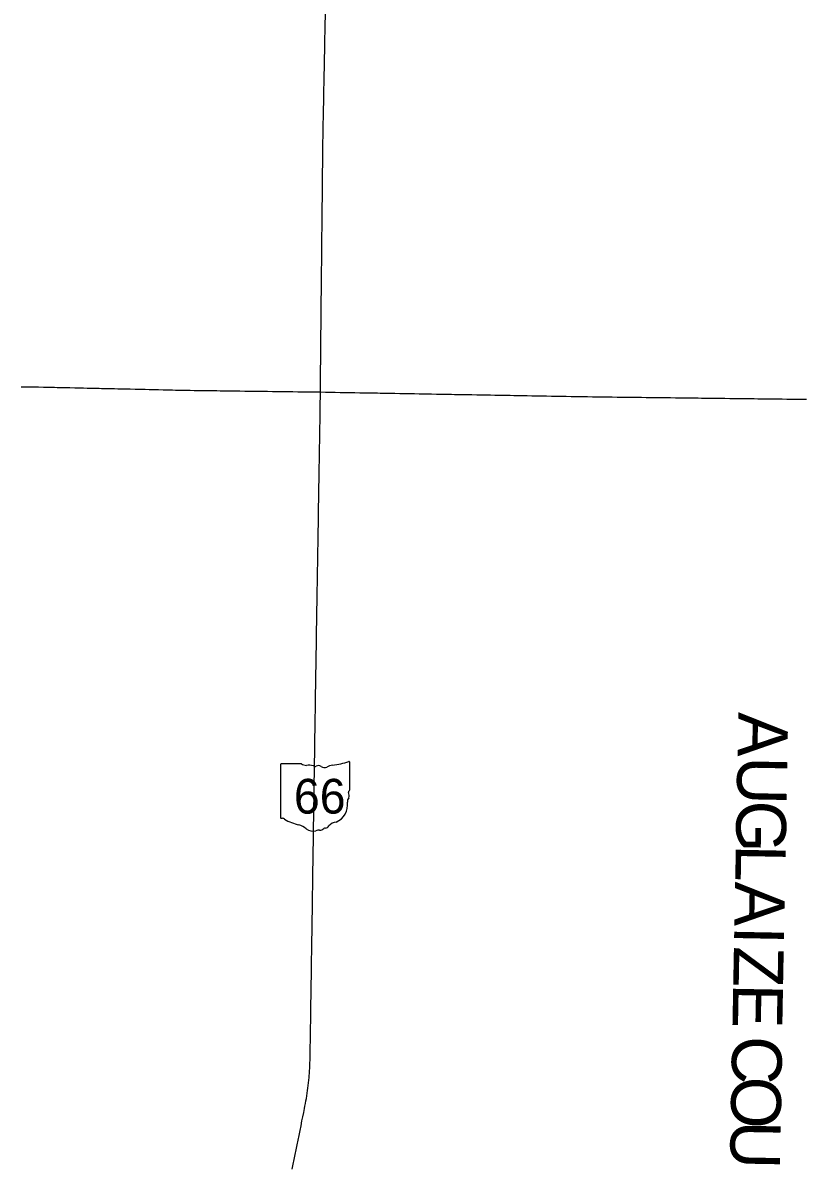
# Model space of a CAD drawing. Extents: x 0 to 34, y 0 to 22.
# Drawn here: x 4.4563 to 4.7085, y 19.2422 to 19.6111 of the extents above; entities that cross this region are included whole.
import ezdxf

# ---------------------------------------------------------------- set-up
doc = ezdxf.new("R2010")
doc.units = 0
for name, color, linetype in [('GM_X_County_Text', 7, 'Continuous'), ('GM_X_State_Location', 7, 'Continuous'), ('GM_X_State_Route', 7, 'Continuous'), ('GM_X_State_Shield', 7, 'Continuous')]:
    doc.layers.add(name, color=color, linetype=linetype)

msp = doc.modelspace()

# ---------------------------------------------------------------- linework, layer by layer
at = {"layer": 'GM_X_State_Route'}
for points in [[(4.553514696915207, 19.598585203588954), (4.553545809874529, 19.600166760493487), (4.553576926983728, 19.601748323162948), (4.553608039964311, 19.603329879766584), (4.553639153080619, 19.60491144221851), (4.553670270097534, 19.60649299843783), (4.553701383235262, 19.60807456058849), (4.553732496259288, 19.609656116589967), (4.553763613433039, 19.611237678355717), (4.553794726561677, 19.612819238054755), (4.553825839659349, 19.61440079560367), (4.553857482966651, 19.615982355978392), (4.553888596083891, 19.617563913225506), (4.553920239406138, 19.61914547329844), (4.553951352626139, 19.62072703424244), (4.553982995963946, 19.622308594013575), (4.554014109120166, 19.623890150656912), (4.554045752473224, 19.625471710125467), (4.554064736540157, 19.626430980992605), (4.554083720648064, 19.62739025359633), (4.554097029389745, 19.62853354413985)], [(4.549547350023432, 19.321119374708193), (4.549571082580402, 19.322701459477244), (4.549594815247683, 19.324283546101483), (4.549618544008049, 19.325865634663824), (4.549642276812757, 19.327447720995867), (4.549666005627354, 19.329029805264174), (4.5496897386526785, 19.33061189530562), (4.549713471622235, 19.332193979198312), (4.549737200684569, 19.33377606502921), (4.549760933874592, 19.335358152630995), (4.549784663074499, 19.3369402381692), (4.549808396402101, 19.338522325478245), (4.549832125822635, 19.34010441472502), (4.549855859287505, 19.341686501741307), (4.549879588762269, 19.34326858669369), (4.5499033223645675, 19.344850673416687), (4.54992705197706, 19.34643275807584), (4.549950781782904, 19.34801484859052), (4.549974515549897, 19.349596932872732), (4.549998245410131, 19.351179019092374), (4.550021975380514, 19.352761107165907), (4.550045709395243, 19.354343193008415), (4.550069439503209, 19.355925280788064), (4.5500931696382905, 19.35750736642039), (4.550117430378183, 19.359089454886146), (4.550141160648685, 19.360671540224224), (4.550165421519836, 19.36225362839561), (4.550189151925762, 19.3638357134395), (4.550213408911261, 19.365417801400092), (4.550237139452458, 19.366999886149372), (4.550261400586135, 19.368581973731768), (4.550285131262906, 19.370164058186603), (4.550309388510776, 19.37174614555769), (4.550333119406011, 19.373328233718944), (4.550357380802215, 19.37491032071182), (4.550381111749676, 19.376492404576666), (4.550405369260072, 19.378074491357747), (4.550429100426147, 19.379656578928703), (4.550453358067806, 19.38123866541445), (4.5504770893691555, 19.38282075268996), (4.550501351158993, 19.384402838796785), (4.550525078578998, 19.385984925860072), (4.5505493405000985, 19.38756701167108), (4.550573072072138, 19.389149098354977), (4.550597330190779, 19.39073118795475), (4.550621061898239, 19.39231327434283), (4.550645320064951, 19.393895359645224), (4.5506690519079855, 19.39547744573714), (4.550693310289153, 19.39705953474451), (4.550717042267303, 19.398641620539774), (4.5507413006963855, 19.400223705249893), (4.5507650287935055, 19.40180579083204), (4.5507892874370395, 19.403387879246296), (4.55081249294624, 19.404935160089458), (4.550836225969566, 19.406481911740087), (4.550862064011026, 19.408064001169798), (4.5508879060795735, 19.4096460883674), (4.550913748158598, 19.411228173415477), (4.550939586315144, 19.412810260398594), (4.550965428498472, 19.41439234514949), (4.550991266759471, 19.415974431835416), (4.551017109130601, 19.417556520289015), (4.551042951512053, 19.419138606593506), (4.551068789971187, 19.420720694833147), (4.551094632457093, 19.422302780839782), (4.5511204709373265, 19.423884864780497), (4.551146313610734, 19.425466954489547), (4.551172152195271, 19.42704903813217), (4.55119746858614, 19.428631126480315), (4.551223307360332, 19.43021321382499), (4.5512486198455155, 19.431795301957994), (4.551274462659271, 19.43337738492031), (4.551299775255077, 19.43495947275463), (4.551325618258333, 19.4365415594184), (4.551350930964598, 19.438123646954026), (4.551376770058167, 19.439705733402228), (4.55140208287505, 19.441287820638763), (4.55142792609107, 19.4428699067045), (4.551453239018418, 19.444451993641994), (4.5514790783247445, 19.4460340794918), (4.551504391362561, 19.447616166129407), (4.551530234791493, 19.44919825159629), (4.551555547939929, 19.450780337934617), (4.551581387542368, 19.452362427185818), (4.551606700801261, 19.453944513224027), (4.551632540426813, 19.45552659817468), (4.551657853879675, 19.457108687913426), (4.551683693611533, 19.458690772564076), (4.551709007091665, 19.46027285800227), (4.551734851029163, 19.461854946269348), (4.5517601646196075, 19.463437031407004), (4.551786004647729, 19.465019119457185), (4.551811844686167, 19.466601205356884), (4.5518371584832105, 19.46818329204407), (4.551862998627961, 19.46976537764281), (4.551888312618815, 19.471347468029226), (4.551914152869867, 19.47292955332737), (4.551939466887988, 19.474511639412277), (4.551965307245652, 19.476093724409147), (4.551990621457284, 19.477675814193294), (4.552016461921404, 19.47925789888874), (4.552041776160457, 19.480839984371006), (4.552067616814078, 19.48242207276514), (4.552092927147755, 19.48400415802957), (4.552118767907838, 19.485586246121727), (4.552144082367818, 19.4871683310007), (4.552169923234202, 19.488750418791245), (4.552195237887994, 19.49033250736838), (4.552209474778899, 19.491227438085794), (4.552224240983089, 19.49212290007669), (4.552234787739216, 19.49370498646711), (4.552245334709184, 19.495287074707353), (4.552255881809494, 19.496869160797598), (4.552266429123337, 19.498451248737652), (4.5522769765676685, 19.50003333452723), (4.552286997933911, 19.501615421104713), (4.552297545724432, 19.503197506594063), (4.5523033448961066, 19.50410509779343), (4.552309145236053, 19.50501216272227), (4.552325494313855, 19.506594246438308), (4.55234184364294, 19.50817633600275), (4.552358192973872, 19.509758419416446), (4.552374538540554, 19.51134050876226), (4.5523908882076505, 19.512922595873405), (4.552407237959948, 19.51450468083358), (4.552423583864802, 19.516086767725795), (4.55243993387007, 19.517668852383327), (4.55245628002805, 19.51925093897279), (4.552472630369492, 19.520833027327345), (4.552488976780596, 19.52241511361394), (4.552505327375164, 19.52399720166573), (4.5525216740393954, 19.525579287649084), (4.552538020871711, 19.52716137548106), (4.552554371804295, 19.528743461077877), (4.552571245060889, 19.53032554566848), (4.552587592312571, 19.531907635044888), (4.552604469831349, 19.53348971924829), (4.552620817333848, 19.535071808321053), (4.552637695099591, 19.53665389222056), (4.552654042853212, 19.53823598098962), (4.5526709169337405, 19.539818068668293), (4.552687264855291, 19.541400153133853), (4.552704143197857, 19.542982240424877), (4.552720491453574, 19.5445643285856), (4.552737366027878, 19.54614641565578), (4.552753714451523, 19.547728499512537), (4.5527705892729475, 19.549310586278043), (4.552786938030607, 19.550892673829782), (4.552803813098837, 19.552474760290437), (4.552820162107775, 19.554056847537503), (4.552837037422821, 19.555638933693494), (4.55285338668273, 19.557221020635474), (4.55287026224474, 19.558803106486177), (4.552886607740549, 19.560385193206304), (4.5529034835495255, 19.56196727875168), (4.552919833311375, 19.563549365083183), (4.552936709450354, 19.565131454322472), (4.552953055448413, 19.566713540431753), (4.552969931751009, 19.568295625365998), (4.552983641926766, 19.569579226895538), (4.552996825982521, 19.57086282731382), (4.553016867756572, 19.57244491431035), (4.553027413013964, 19.573261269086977), (4.5530379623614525, 19.57407762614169), (4.553065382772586, 19.575659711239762), (4.553079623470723, 19.57647607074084), (4.553093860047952, 19.57729242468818), (4.553124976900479, 19.57887398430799), (4.553156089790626, 19.580455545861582), (4.553187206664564, 19.582037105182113), (4.553218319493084, 19.58361866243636), (4.553249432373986, 19.58520022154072), (4.553280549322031, 19.58678178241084), (4.553312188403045, 19.588363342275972), (4.5533433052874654, 19.58994489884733), (4.553374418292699, 19.591526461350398), (4.55340606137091, 19.593108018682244), (4.553437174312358, 19.594689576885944), (4.553468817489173, 19.596271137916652), (4.55349149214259, 19.597428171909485), (4.553514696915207, 19.598585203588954)], [(4.455674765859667, 19.493833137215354), (4.4572568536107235, 19.493805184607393), (4.458407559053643, 19.493784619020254), (4.459558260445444, 19.493764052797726), (4.460435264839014, 19.49374823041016), (4.461312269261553, 19.493732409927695), (4.462894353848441, 19.493703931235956), (4.463727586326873, 19.49368916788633), (4.464560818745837, 19.493674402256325), (4.465490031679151, 19.493657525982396), (4.466418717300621, 19.493641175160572), (4.467334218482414, 19.493620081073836), (4.46824919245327, 19.493599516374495), (4.469830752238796, 19.493563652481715), (4.471412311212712, 19.493528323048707), (4.472993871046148, 19.493492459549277), (4.474575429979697, 19.49345712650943), (4.475800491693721, 19.49342917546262), (4.4770255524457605, 19.49340175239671), (4.478607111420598, 19.49336641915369), (4.479711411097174, 19.49334163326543), (4.480815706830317, 19.493316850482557), (4.481619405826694, 19.493298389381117), (4.483200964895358, 19.493263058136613), (4.484782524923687, 19.493227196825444), (4.485852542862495, 19.493202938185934), (4.486923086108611, 19.493179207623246), (4.487726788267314, 19.493161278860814), (4.488530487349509, 19.49314281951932), (4.48884637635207, 19.493135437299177), (4.489329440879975, 19.493124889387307), (4.490911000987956, 19.493089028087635), (4.492492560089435, 19.49305369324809), (4.493534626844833, 19.493030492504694), (4.494576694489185, 19.493006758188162), (4.495696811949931, 19.49298144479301), (4.49701838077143, 19.492951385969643), (4.497643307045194, 19.492937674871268), (4.498443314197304, 19.49291921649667), (4.499960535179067, 19.492885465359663), (4.501478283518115, 19.492851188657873), (4.5019729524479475, 19.492839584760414), (4.503554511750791, 19.492804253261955), (4.504528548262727, 19.49278263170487), (4.505503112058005, 19.4927604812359), (4.505969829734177, 19.492749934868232), (4.506773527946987, 19.4927320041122), (4.507903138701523, 19.49270669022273), (4.509032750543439, 19.492680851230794), (4.510238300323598, 19.49266502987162), (4.511443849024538, 19.49264973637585), (4.513025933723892, 19.492629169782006), (4.514571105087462, 19.49260912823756), (4.516115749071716, 19.492589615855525), (4.517697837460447, 19.492569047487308), (4.5187878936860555, 19.49255533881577), (4.519878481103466, 19.49254109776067), (4.52146056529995, 19.492520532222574), (4.523042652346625, 19.492500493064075), (4.52462474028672, 19.49247992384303), (4.526206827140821, 19.492459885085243), (4.527788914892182, 19.492439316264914), (4.529105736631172, 19.492422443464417), (4.53042203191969, 19.492405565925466), (4.5320041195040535, 19.492385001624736), (4.533586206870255, 19.492364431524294), (4.535168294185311, 19.492343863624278), (4.5367503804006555, 19.492323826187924), (4.538332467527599, 19.492303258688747), (4.539607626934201, 19.492286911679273), (4.540882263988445, 19.492270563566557), (4.5421194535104, 19.492254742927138), (4.54335664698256, 19.492238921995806), (4.544938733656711, 19.49221835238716), (4.545755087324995, 19.492207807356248), (4.546571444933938, 19.492197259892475), (4.547776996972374, 19.492181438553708), (4.548982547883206, 19.492166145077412), (4.550556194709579, 19.49214504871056), (4.552224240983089, 19.49212290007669), (4.553806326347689, 19.49209494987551), (4.555388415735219, 19.492067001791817), (4.5569705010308, 19.49203905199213), (4.558552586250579, 19.49201110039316), (4.560134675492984, 19.491983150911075), (4.561716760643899, 19.49195519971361), (4.5632988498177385, 19.491927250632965), (4.564880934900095, 19.491899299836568), (4.56646301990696, 19.491871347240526), (4.568045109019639, 19.49184340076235), (4.569627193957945, 19.49181544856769), (4.570561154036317, 19.491798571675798), (4.571495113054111, 19.49178222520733), (4.573012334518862, 19.491755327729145), (4.574594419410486, 19.49172737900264), (4.576176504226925, 19.491699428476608), (4.5777585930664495, 19.49167148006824), (4.579340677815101, 19.491643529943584), (4.580922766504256, 19.491615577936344), (4.582504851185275, 19.49158762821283), (4.584086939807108, 19.491559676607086), (4.585278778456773, 19.49153858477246), (4.586470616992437, 19.491517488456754), (4.587264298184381, 19.491503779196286), (4.58805797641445, 19.49148953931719), (4.589640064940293, 19.491461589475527), (4.591222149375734, 19.49143363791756), (4.592804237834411, 19.491405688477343), (4.593660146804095, 19.491390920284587), (4.5945165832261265, 19.491375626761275), (4.595393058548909, 19.491360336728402), (4.596270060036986, 19.49134504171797), (4.597852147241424, 19.49131762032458), (4.599434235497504, 19.491289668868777), (4.601016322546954, 19.4912622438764), (4.6025984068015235, 19.491234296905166), (4.604180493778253, 19.4912068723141), (4.605762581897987, 19.491178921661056), (4.607075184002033, 19.491155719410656), (4.608388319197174, 19.49113304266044), (4.609970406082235, 19.49110562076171), (4.610907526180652, 19.491089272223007), (4.611844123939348, 19.491072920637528), (4.61342621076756, 19.491045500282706), (4.6145357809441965, 19.491025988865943), (4.615645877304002, 19.49100647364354), (4.6172279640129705, 19.490979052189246), (4.61881005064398, 19.49095162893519), (4.620392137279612, 19.49092420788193), (4.6219742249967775, 19.490896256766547), (4.623556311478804, 19.4908688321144), (4.625138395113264, 19.490840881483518), (4.626720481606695, 19.49081346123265), (4.628302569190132, 19.490785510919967), (4.629884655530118, 19.490758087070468), (4.631466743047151, 19.490730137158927), (4.633048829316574, 19.490702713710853), (4.63463091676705, 19.49067476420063), (4.635703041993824, 19.490656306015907), (4.636774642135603, 19.49063732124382), (4.6383567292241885, 19.490618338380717), (4.639938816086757, 19.490599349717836), (4.6415209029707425, 19.49058036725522), (4.64310298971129, 19.49056138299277), (4.644685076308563, 19.490542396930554), (4.64626716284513, 19.490523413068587), (4.647849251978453, 19.49050495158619), (4.649431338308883, 19.490485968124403), (4.651013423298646, 19.490467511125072), (4.652595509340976, 19.490448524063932), (4.654177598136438, 19.49043006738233), (4.655688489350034, 19.490412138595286), (4.657199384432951, 19.490394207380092), (4.658781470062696, 19.490375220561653), (4.660363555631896, 19.490356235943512), (4.661945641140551, 19.490337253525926), (4.6635277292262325, 19.490318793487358), (4.665109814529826, 19.49029981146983), (4.666691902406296, 19.490281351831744), (4.668273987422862, 19.49026236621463), (4.6698560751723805, 19.490243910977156), (4.67143816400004, 19.490224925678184), (4.673020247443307, 19.49020646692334), (4.674041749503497, 19.490194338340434), (4.67506325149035, 19.490182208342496), (4.676464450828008, 19.49016586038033), (4.6778656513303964, 19.490148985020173), (4.679415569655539, 19.49012947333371), (4.680997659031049, 19.490109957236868), (4.682579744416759, 19.490090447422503), (4.684161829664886, 19.490070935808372), (4.685743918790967, 19.49005142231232), (4.687326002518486, 19.490032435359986), (4.6886154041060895, 19.49001661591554), (4.6899048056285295, 19.490000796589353), (4.690970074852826, 19.489987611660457), (4.692035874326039, 19.489974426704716), (4.693241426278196, 19.489959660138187), (4.69444697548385, 19.489944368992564), (4.696029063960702, 19.48992485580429), (4.697611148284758, 19.48990534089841), (4.699193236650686, 19.489885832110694), (4.700120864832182, 19.489874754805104), (4.7010490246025, 19.489863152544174), (4.702631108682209, 19.489843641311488), (4.7042131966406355, 19.489824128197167), (4.705795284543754, 19.489804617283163), (4.707377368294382, 19.489785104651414), (4.708959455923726, 19.489765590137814)], [(4.548928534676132, 19.280162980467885), (4.548943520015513, 19.28116219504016), (4.548967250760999, 19.2827442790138), (4.548990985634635, 19.284326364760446), (4.549014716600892, 19.28590845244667), (4.54903844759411, 19.28749053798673), (4.549062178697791, 19.289072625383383), (4.549085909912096, 19.290654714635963), (4.549109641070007, 19.292236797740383), (4.54913337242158, 19.293818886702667), (4.549157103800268, 19.295400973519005), (4.549181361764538, 19.296983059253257), (4.549205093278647, 19.29856514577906), (4.549229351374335, 19.300147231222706), (4.549253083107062, 19.301729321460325), (4.549277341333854, 19.303311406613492), (4.549301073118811, 19.304893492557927), (4.54932533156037, 19.306475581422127), (4.549349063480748, 19.30805766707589), (4.549373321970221, 19.30963975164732), (4.5493970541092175, 19.311221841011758), (4.549421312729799, 19.31280392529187), (4.549445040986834, 19.314386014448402), (4.549469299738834, 19.31596809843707), (4.549493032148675, 19.317550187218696), (4.549517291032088, 19.319132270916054), (4.549532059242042, 19.320125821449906), (4.549547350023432, 19.321119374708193)], [(4.543109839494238, 19.241591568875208), (4.543424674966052, 19.243142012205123), (4.543739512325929, 19.24469245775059), (4.544054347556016, 19.246242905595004), (4.5443691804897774, 19.247793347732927), (4.544684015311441, 19.24934379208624), (4.544998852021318, 19.250894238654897), (4.545313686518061, 19.25244468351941), (4.545628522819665, 19.253995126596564), (4.54594388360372, 19.255545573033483), (4.546258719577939, 19.257096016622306), (4.546535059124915, 19.258455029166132), (4.546811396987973, 19.259814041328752), (4.547063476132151, 19.26105387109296), (4.547223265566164, 19.261880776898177), (4.5473835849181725, 19.26270767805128), (4.547528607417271, 19.2635372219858), (4.547673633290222, 19.264366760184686), (4.547803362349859, 19.265198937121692), (4.54793309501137, 19.266031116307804), (4.548047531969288, 19.26686540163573), (4.548161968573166, 19.267699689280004), (4.548261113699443, 19.268536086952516), (4.548360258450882, 19.269372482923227), (4.548444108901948, 19.27021046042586), (4.548527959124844, 19.271048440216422), (4.548578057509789, 19.271614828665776), (4.548641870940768, 19.272455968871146), (4.548705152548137, 19.27329763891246), (4.548753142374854, 19.274139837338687), (4.548801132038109, 19.274982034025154), (4.548833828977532, 19.275825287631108), (4.548866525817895, 19.276668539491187), (4.548896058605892, 19.27799802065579), (4.548919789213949, 19.27958010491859), (4.548928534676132, 19.280162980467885)]]:
    msp.add_lwpolyline(points, dxfattribs=at)
at = {"layer": 'GM_X_State_Shield'}
for p, q in [((4.561663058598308, 19.363804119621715), (4.561663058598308, 19.372688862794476)), ((4.539285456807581, 19.37197572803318), (4.539285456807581, 19.35499134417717)), ((4.546059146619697, 19.372267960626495), (4.539505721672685, 19.372267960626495)), ((4.561660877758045, 19.363806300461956), (4.561663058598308, 19.363804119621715))]:
    msp.add_line(p, q, dxfattribs=at)
for centre, radius, start, end in [((4.553691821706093, 19.395423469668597), 0.02373123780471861, 275.8444694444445, 288.9064527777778), ((4.56141485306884, 19.372725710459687), 0.000249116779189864, 351.8620861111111, 97.738), ((4.539541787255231, 19.3720118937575), 0.0002592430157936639, 98.1301027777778, 188.13010277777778), ((4.547619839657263, 19.374239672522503), 0.0025145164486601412, 231.61950555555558, 271.11188333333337), ((4.548453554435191, 19.362732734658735), 0.009027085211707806, 80.48669166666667, 94.98826944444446), ((4.550502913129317, 19.37209994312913), 0.0007254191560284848, 219.79206111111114, 297.1023694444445), ((4.5515678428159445, 19.370136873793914), 0.0015082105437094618, 54.466683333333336, 119.14113055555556), ((4.5535145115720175, 19.37282938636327), 0.0018143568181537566, 233.85620555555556, 294.82819166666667), ((4.556718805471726, 19.367080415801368), 0.004774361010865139, 97.34618055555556, 120.7688527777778), ((4.562555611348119, 19.360085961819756), 0.001683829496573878, 136.80649722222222, 186.92959444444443), ((4.561605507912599, 19.363151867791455), 0.00038552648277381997, 107.94398333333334, 210.33696666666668), ((4.55915281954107, 19.36202877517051), 0.002314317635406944, 340.0329638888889, 23.649566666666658), ((4.561397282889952, 19.363769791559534), 0.0002666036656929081, 289.6038111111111, 7.734130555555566), ((4.555021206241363, 19.35895570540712), 0.005935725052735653, 292.3088861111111, 8.985838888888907), ((4.539544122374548, 19.354954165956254), 0.00026154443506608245, 171.9583861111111, 258.30661388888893), ((4.539583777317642, 19.356691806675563), 0.0019959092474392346, 267.33899444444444, 280.6038555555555), ((4.539992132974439, 19.35401147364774), 0.000719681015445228, 29.748380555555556, 93.27174722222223), ((4.549078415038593, 19.369271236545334), 0.017137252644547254, 240.41292222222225, 257.1985), ((4.5439691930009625, 19.347361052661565), 0.0053619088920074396, 47.184155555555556, 75.83597222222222), ((4.549768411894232, 19.35392720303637), 0.003402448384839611, 230.70037222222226, 286.29183611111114), ((4.551734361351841, 19.348055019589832), 0.0027957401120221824, 85.69512222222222, 111.20994722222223), ((4.55198291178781, 19.352655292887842), 0.0018128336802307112, 268.7770194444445, 315.54927222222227), ((4.553622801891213, 19.35101036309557), 0.0005103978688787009, 65.75173055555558, 132.64842222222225), ((4.553405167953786, 19.353345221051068), 0.0019176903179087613, 282.8731916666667, 323.27711111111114), ((4.5575239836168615, 19.35022301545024), 0.0032508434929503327, 94.40312222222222, 142.57675)]:
    msp.add_arc(centre, radius, start, end, dxfattribs=at)

# ---------------------------------------------------------------- texts
at = {"layer": 'GM_X_County_Text'}
for s, height, rotation, p in [('A', 0.016074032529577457, 268.931023, (4.686950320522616, 19.388938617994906)), ('U', 0.016074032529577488, 268.92939, (4.686685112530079, 19.374725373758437)), ('G', 0.016074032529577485, 268.926666, (4.686419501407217, 19.360512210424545)), ('L', 0.016074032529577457, 268.921242, (4.686153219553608, 19.346299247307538)), ('A', 0.016074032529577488, 268.907097, (4.6859268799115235, 19.33427909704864)), ('I', 0.016074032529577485, 268.898872, (4.685655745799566, 19.320066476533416)), ('Z', 0.016074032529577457, 268.90902700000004, (4.685529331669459, 19.313489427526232)), ('E', 0.016074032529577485, 268.958527, (4.6853003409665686, 19.30146455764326)), ('C', 0.016074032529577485, 269.00930800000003, (4.684995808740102, 19.28456011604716)), ('O', 0.016074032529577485, 269.01368, (4.684769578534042, 19.271477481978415)), ('U', 0.01607403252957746, 269.018028, (4.684524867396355, 19.2572633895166))]:
    msp.add_text(s, height=height, rotation=rotation, dxfattribs=at).set_placement(p)
at = {"layer": 'GM_X_State_Location'}
for s, p in [('s', (4.5502222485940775, 19.362354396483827)), ('r', (4.550221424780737, 19.362354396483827))]:
    msp.add_text(s, height=1.6074032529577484e-05, dxfattribs=at).set_placement(p)
msp.add_text('66', height=1.6074032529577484e-05, rotation=1.0000000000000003e-05, dxfattribs=at).set_placement((4.546174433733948, 19.361184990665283))
at = {"layer": 'GM_X_State_Shield'}
msp.add_text('66', height=0.011189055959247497, dxfattribs=at).set_placement((4.543658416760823, 19.356189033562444))

doc.saveas('drawing.dxf')
